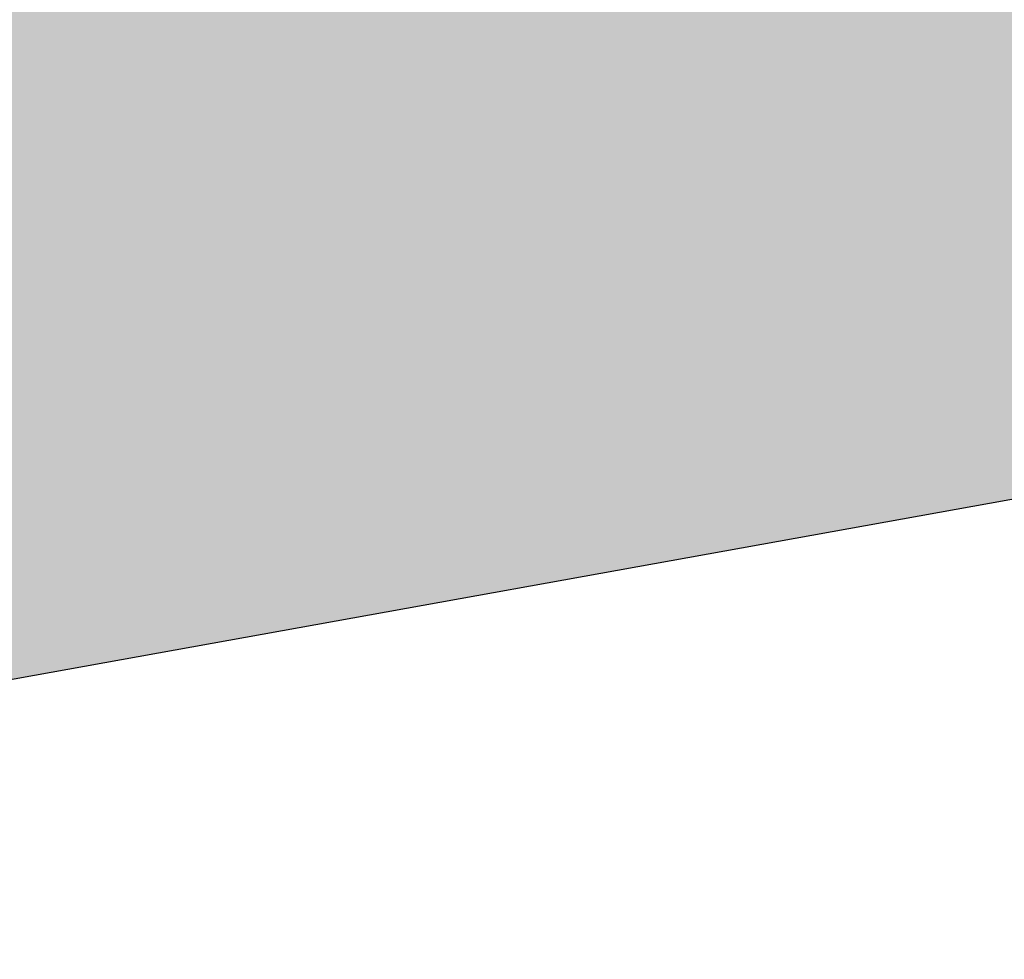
# Model space of a CAD drawing. Header units: millimetres. Extents: x 786 to 42540, y -7760 to 3796.
# Tile 915 of 1056: x 42088 to 42314, y -3052 to -2836. Entities that reach past the tile are written whole.
import ezdxf

# ---------------------------------------------------------------- set-up
doc = ezdxf.new("R2010")
doc.units = ezdxf.units.MM
doc.layers.add('A-FLOR', color=7, linetype='Continuous', lineweight=13)
doc.layers.add('A-FLOR-PATT', color=7, linetype='Continuous', lineweight=25)
pattern_1 = [(45, (48694.21, -5700), (-105.0054, 105.0054), [148.5, -24.75, 4.95, -24.75]), (45, (48694.21, -5595.06), (-105.0054, 105.0054), [])]

msp = doc.modelspace()

# ---------------------------------------------------------------- hatches: boundary and pattern name
at = {"layer": 'A-FLOR-PATT', "lineweight": 5}
h = msp.add_hatch(dxfattribs=at)
h.set_pattern_fill('FP_12', color=256, style=0, pattern_type=2)
h.set_pattern_definition(pattern_1)
h.paths.add_polyline_path([(29568.43, -5240.56), (32340.27, -4741.63), (32340.27, -4487.61), (29568.43, -4986.55), (29568.43, -5167.28)])
h.paths.add_polyline_path([(32590.27, -4696.63), (36940.27, -3913.63), (36940.27, -3659.61), (32590.27, -4442.61), (32590.27, -4487.61)])
h.paths.add_polyline_path([(37640.27, -3787.63), (41640.27, -3067.63), (41640.27, -2813.61), (37640.27, -3533.61), (37640.27, -3633.16)])
h.paths.add_polyline_path([(42040.27, -2995.63), (42402.21, -2930.48), (42340.27, -2915), (42440.27, -2890), (42440.27, -2669.61), (42040.27, -2741.61), (42040.27, -2813.61)])
h = msp.add_hatch(dxfattribs=at)
h.set_pattern_fill('FP_12', color=256, style=0, pattern_type=2)
h.set_pattern_definition(pattern_1)
h.paths.add_polyline_path([(29568.43, -5240.56), (32340.27, -4741.63), (32340.27, -4487.61), (29568.43, -4986.55), (29568.43, -5167.28)])
h.paths.add_polyline_path([(32590.27, -4696.63), (36940.27, -3913.63), (36940.27, -3659.61), (32590.27, -4442.61), (32590.27, -4487.61)])
h.paths.add_polyline_path([(37640.27, -3787.63), (41640.27, -3067.63), (41640.27, -2813.61), (37640.27, -3533.61), (37640.27, -3633.16)])
h.paths.add_polyline_path([(42040.27, -2995.63), (42402.21, -2930.48), (42340.27, -2915), (42440.27, -2890), (42440.27, -2669.61), (42040.27, -2741.61), (42040.27, -2813.61)])

# ---------------------------------------------------------------- linework, layer by layer
at = {"layer": 'A-FLOR', "lineweight": 25}
msp.add_line((42040.27, -2995.63), (42402.21, -2930.48), dxfattribs=at)

doc.saveas('drawing.dxf')
